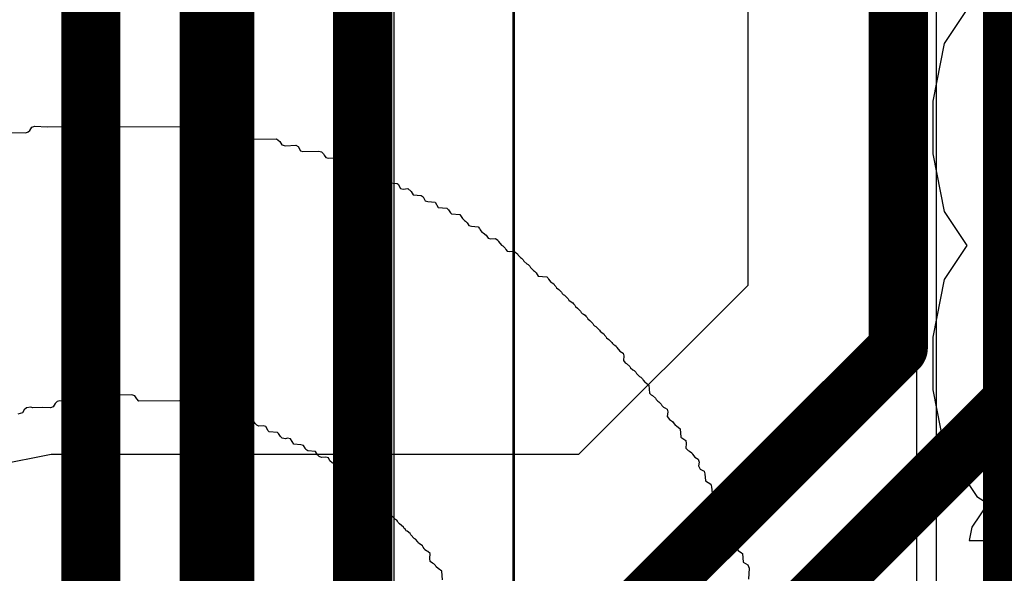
# Model space of a CAD drawing. Header units: millimetres. Extents: x -2 to 68, y -2 to 27.4.
# Tile 510 of 594: x 59.5 to 61.1, y 9.3 to 10.3. Entities that reach past the tile are written whole.
import ezdxf

# ---------------------------------------------------------------- set-up
doc = ezdxf.new("R2010")
doc.units = ezdxf.units.MM
for name, color, linetype in [('BottomLayer', 5, 'Continuous'), ('MidLayer2', 76, 'Continuous'), ('MidLayer3', 90, 'Continuous'), ('MidLayer6', 216, 'Continuous'), ('MidLayer8', 54, 'Continuous'), ('TopSolder', 216, 'Continuous')]:
    doc.layers.add(name, color=color, linetype=linetype)

msp = doc.modelspace()

# ---------------------------------------------------------------- linework, layer by layer
at = {"layer": 'BottomLayer'}
for p, q in [((60.0399, 7.6706), (60.0399, 10.8574)), ((61.0681, 10.3), (61.0295, 10.2423)), ((61.0295, 10.2423), (61.0101, 10.1446)), ((61.0101, 10.1446), (61.0101, 10.0554)), ((61.0101, 10.0554), (61.0295, 9.9577)), ((61.0295, 9.9577), (61.0681, 9.9)), ((61.0681, 9.9), (61.0295, 9.8423)), ((61.0295, 9.8423), (61.0101, 9.7446)), ((61.0101, 9.7446), (61.0101, 9.6554)), ((61.0101, 9.6554), (61.0295, 9.5577)), ((61.0295, 9.5577), (61.0849, 9.4749)), ((61.0849, 9.4749), (61.1032, 9.4626)), ((61.1032, 9.4626), (61.0766, 9.4228)), ((61.0766, 9.4228), (61.0721, 9.4)), ((61.0721, 9.4), (62.2293, 9.4))]:
    msp.add_line(p, q, dxfattribs=at)
at = {"layer": 'BottomLayer', "const_width": 0.1}
for points in [[(59.585, 7.465), (59.585, 14.2912)], [(59.785, 7.565), (59.785, 14.185)]]:
    msp.add_lwpolyline(points, dxfattribs=at)
at = {"layer": 'MidLayer2'}
for p, q in [((60.6971, 11.1882), (60.6971, 9.8323)), ((60.6971, 9.8323), (60.4107, 9.5459)), ((59.5175, 9.5459), (59.4199, 9.5265)), ((60.4107, 9.5459), (59.5175, 9.5459))]:
    msp.add_line(p, q, dxfattribs=at)
at = {"layer": 'MidLayer2', "const_width": 0.1}
for points in [[(60.952, 9.7267), (60.952, 13.5601)], [(60.5162, 9.291), (60.952, 9.7267)], [(60.5725, 9.0644), (61.192, 9.6839)]]:
    msp.add_lwpolyline(points, dxfattribs=at)
at = {"layer": 'MidLayer2', "const_width": 0.05}
msp.add_lwpolyline([(60.927, 9.7267, 1), (60.977, 9.7267, 1)], format="xyb", close=True, dxfattribs=at)
msp.add_lwpolyline([(60.927, 9.7267, 1), (60.977, 9.7267, 1)], format="xyb", close=True, dxfattribs=at)
at = {"layer": 'MidLayer3'}
for p, q in [((60.9827, 14.6771), (60.9827, 8.6806)), ((60.2999, 9.1516), (60.2999, 11.2118))]:
    msp.add_line(p, q, dxfattribs=at)
at = {"layer": 'MidLayer3', "const_width": 0.1}
for points in [[(61.1451, 4.5821), (61.1451, 14.6771)], [(60.045, 9.1516), (60.045, 13.3641)], [(59.8118, 9.2578), (59.8118, 13.2579)]]:
    msp.add_lwpolyline(points, dxfattribs=at)
at = {"layer": 'MidLayer6'}
msp.add_line((61.0162, 10.9032), (61.0162, 8.7797), dxfattribs=at)
at = {"layer": 'MidLayer8'}
for p, q in [((60.098, 13.4834), (60.098, 8.9641)), ((60.3019, 8.9641), (60.3019, 11.2105))]:
    msp.add_line(p, q, dxfattribs=at)
at = {"layer": 'TopSolder'}
for p, q in [((59.4849, 10.1006), (59.4899, 10.1023)), ((59.4899, 10.1023), (59.5108, 10.1012)), ((59.426, 10.0913), (59.475, 10.0907)), ((59.475, 10.0907), (59.4789, 10.0924)), ((59.4789, 10.0924), (59.4816, 10.0951)), ((59.4816, 10.0951), (59.4849, 10.1006)), ((59.5108, 10.1012), (59.7836, 10.1017)), ((59.7836, 10.1017), (59.7874, 10.099)), ((59.7874, 10.099), (59.7913, 10.0929)), ((59.7913, 10.0929), (59.7929, 10.0913)), ((59.7929, 10.0913), (59.8007, 10.0902)), ((59.8007, 10.0902), (59.804, 10.0913)), ((59.804, 10.0913), (59.8491, 10.0902)), ((59.8491, 10.0902), (59.8519, 10.0874)), ((59.8519, 10.0874), (59.8552, 10.0819)), ((59.8552, 10.0819), (59.8569, 10.0803)), ((59.8569, 10.0803), (59.8993, 10.0808)), ((59.8993, 10.0808), (59.9048, 10.0764)), ((59.9048, 10.0764), (59.9081, 10.0709)), ((59.9081, 10.0709), (59.9142, 10.0692)), ((59.9142, 10.0692), (59.9318, 10.0703)), ((59.9318, 10.0703), (59.9356, 10.0676)), ((59.9356, 10.0676), (59.9395, 10.0604)), ((59.9395, 10.0604), (59.9439, 10.0593)), ((59.9439, 10.0593), (59.9709, 10.0599)), ((59.9709, 10.0599), (59.9753, 10.0588)), ((59.9753, 10.0588), (59.9786, 10.0555)), ((59.9786, 10.0555), (59.9797, 10.0533)), ((59.9797, 10.0533), (59.9825, 10.0494)), ((59.9825, 10.0494), (59.9869, 10.0483)), ((59.9869, 10.0483), (60.0045, 10.0494)), ((60.0045, 10.0494), (60.0095, 10.0466)), ((60.0095, 10.0466), (60.0133, 10.0395)), ((60.0133, 10.0395), (60.0177, 10.0384)), ((60.0177, 10.0384), (60.0288, 10.0373)), ((60.0288, 10.0373), (60.0315, 10.0345)), ((60.0315, 10.0345), (60.0348, 10.029)), ((60.0348, 10.029), (60.0398, 10.0274)), ((60.0398, 10.0274), (60.058, 10.0279)), ((60.058, 10.0279), (60.0618, 10.0252)), ((60.0618, 10.0252), (60.0635, 10.0235)), ((60.0635, 10.0235), (60.0668, 10.018)), ((60.0668, 10.018), (60.0728, 10.0163)), ((60.0728, 10.0163), (60.0761, 10.0174)), ((60.0761, 10.0174), (60.0817, 10.0163)), ((60.0817, 10.0163), (60.0844, 10.0136)), ((60.0844, 10.0136), (60.0877, 10.0081)), ((60.0877, 10.0081), (60.0894, 10.0064)), ((60.0894, 10.0064), (60.1037, 10.0053)), ((60.1037, 10.0053), (60.1053, 10.0037)), ((60.1053, 10.0037), (60.1092, 9.9965)), ((60.1092, 9.9965), (60.1136, 9.9954)), ((60.1136, 9.9954), (60.1213, 9.9965)), ((60.1213, 9.9965), (60.1274, 9.9916)), ((60.1274, 9.9916), (60.1307, 9.986)), ((60.1307, 9.986), (60.1439, 9.9849)), ((60.1439, 9.9849), (60.1472, 9.9827)), ((60.1472, 9.9827), (60.1511, 9.9756)), ((60.1511, 9.9756), (60.1555, 9.9745)), ((60.1555, 9.9745), (60.1676, 9.9734)), ((60.1676, 9.9734), (60.1731, 9.9646)), ((60.1731, 9.9646), (60.1874, 9.9635)), ((60.1874, 9.9635), (60.1902, 9.9607)), ((60.1902, 9.9607), (60.1935, 9.9552)), ((60.1935, 9.9552), (60.1952, 9.9535)), ((60.1952, 9.9535), (60.2095, 9.9524)), ((60.2095, 9.9524), (60.2139, 9.9458)), ((60.2139, 9.9458), (60.2172, 9.9425)), ((60.2172, 9.9425), (60.2194, 9.9414)), ((60.2194, 9.9414), (60.2222, 9.9387)), ((60.2222, 9.9387), (60.2233, 9.9365)), ((60.2233, 9.9365), (60.2249, 9.9337)), ((60.2249, 9.9337), (60.2293, 9.9326)), ((60.2293, 9.9326), (60.2403, 9.9315)), ((60.2403, 9.9315), (60.2431, 9.9287)), ((60.2431, 9.9287), (60.2442, 9.9265)), ((60.2442, 9.9265), (60.2469, 9.9227)), ((60.2469, 9.9227), (60.2492, 9.9216)), ((60.2492, 9.9216), (60.2541, 9.9177)), ((60.2541, 9.9177), (60.2574, 9.9122)), ((60.2574, 9.9122), (60.2618, 9.9111)), ((60.2618, 9.9111), (60.2701, 9.9117)), ((60.2701, 9.9117), (60.2739, 9.9089)), ((60.2739, 9.9089), (60.2751, 9.9067)), ((60.2751, 9.9067), (60.28, 9.9006)), ((60.28, 9.9006), (60.2822, 9.8995)), ((60.2822, 9.8995), (60.2861, 9.8957)), ((60.2861, 9.8957), (60.2872, 9.8935)), ((60.2872, 9.8935), (60.2899, 9.8907)), ((60.2899, 9.8907), (60.2943, 9.8896)), ((60.2943, 9.8896), (60.3009, 9.8907)), ((60.3009, 9.8907), (60.307, 9.8858)), ((60.307, 9.8858), (60.3081, 9.8836)), ((60.3081, 9.8836), (60.312, 9.8797)), ((60.312, 9.8797), (60.3142, 9.8786)), ((60.3142, 9.8786), (60.3169, 9.8758)), ((60.3169, 9.8758), (60.318, 9.8736)), ((60.318, 9.8736), (60.323, 9.8687)), ((60.323, 9.8687), (60.3252, 9.8676)), ((60.3252, 9.8676), (60.3279, 9.8648)), ((60.3279, 9.8648), (60.329, 9.8626)), ((60.329, 9.8626), (60.334, 9.8577)), ((60.334, 9.8577), (60.3362, 9.8566)), ((60.3362, 9.8566), (60.339, 9.8538)), ((60.339, 9.8538), (60.3423, 9.8483)), ((60.3423, 9.8483), (60.3566, 9.8472)), ((60.3566, 9.8472), (60.3588, 9.845)), ((60.3588, 9.845), (60.3599, 9.8428)), ((60.3599, 9.8428), (60.3638, 9.8378)), ((60.3638, 9.8378), (60.366, 9.8367)), ((60.366, 9.8367), (60.3687, 9.8351)), ((60.3687, 9.8351), (60.3698, 9.8329)), ((60.3698, 9.8329), (60.372, 9.8307)), ((60.372, 9.8307), (60.3731, 9.8285)), ((60.3731, 9.8285), (60.377, 9.8257)), ((60.377, 9.8257), (60.3819, 9.8207)), ((60.3819, 9.8207), (60.383, 9.8185)), ((60.383, 9.8185), (60.3847, 9.8169)), ((60.3847, 9.8169), (60.3869, 9.8158)), ((60.3869, 9.8158), (60.393, 9.8097)), ((60.393, 9.8097), (60.3941, 9.8075)), ((60.3941, 9.8075), (60.3979, 9.8048)), ((60.3979, 9.8048), (60.4007, 9.8031)), ((60.4007, 9.8031), (60.4018, 9.8009)), ((60.4018, 9.8009), (60.404, 9.7987)), ((60.404, 9.7987), (60.4051, 9.7965)), ((60.4051, 9.7965), (60.4089, 9.7937)), ((60.4089, 9.7937), (60.4139, 9.7888)), ((60.4139, 9.7888), (60.415, 9.7866)), ((60.415, 9.7866), (60.4167, 9.7849)), ((60.4167, 9.7849), (60.4189, 9.7838)), ((60.4189, 9.7838), (60.4216, 9.7822)), ((60.4216, 9.7822), (60.4227, 9.78)), ((60.4227, 9.78), (60.4249, 9.7778)), ((60.4249, 9.7778), (60.426, 9.7756)), ((60.426, 9.7756), (60.4299, 9.7728)), ((60.4299, 9.7728), (60.4348, 9.7679)), ((60.4348, 9.7679), (60.4359, 9.7656)), ((60.4359, 9.7656), (60.4376, 9.764)), ((60.4376, 9.764), (60.4398, 9.7629)), ((60.4398, 9.7629), (60.4459, 9.7568)), ((60.4459, 9.7568), (60.447, 9.7546)), ((60.447, 9.7546), (60.4508, 9.7519)), ((60.4508, 9.7519), (60.4536, 9.7502)), ((60.4536, 9.7502), (60.4547, 9.748)), ((60.4547, 9.748), (60.4569, 9.7458)), ((60.4569, 9.7458), (60.458, 9.7436)), ((60.458, 9.7436), (60.4618, 9.7409)), ((60.4618, 9.7409), (60.4668, 9.7359)), ((60.4668, 9.7359), (60.4679, 9.7337)), ((60.4679, 9.7337), (60.4695, 9.732)), ((60.4695, 9.732), (60.4718, 9.7309)), ((60.4718, 9.7309), (60.4745, 9.7293)), ((60.4745, 9.7293), (60.4756, 9.7271)), ((60.4756, 9.7271), (60.4806, 9.721)), ((60.4806, 9.721), (60.4861, 9.7177)), ((60.4861, 9.7177), (60.4872, 9.7133)), ((60.4872, 9.7133), (60.4866, 9.705)), ((60.4866, 9.705), (60.4894, 9.7012)), ((60.4894, 9.7012), (60.4916, 9.7001)), ((60.4916, 9.7001), (60.4976, 9.6951)), ((60.4976, 9.6951), (60.4987, 9.6929)), ((60.4987, 9.6929), (60.5026, 9.6891)), ((60.5026, 9.6891), (60.5048, 9.688)), ((60.5048, 9.688), (60.5076, 9.6852)), ((60.5076, 9.6852), (60.5087, 9.683)), ((60.5087, 9.683), (60.5136, 9.678)), ((60.5136, 9.678), (60.5158, 9.6769)), ((60.5158, 9.6769), (60.5186, 9.6742)), ((60.5186, 9.6742), (60.5197, 9.672)), ((60.5197, 9.672), (60.5235, 9.6681)), ((60.5235, 9.6681), (60.5257, 9.667)), ((60.5257, 9.667), (60.5296, 9.6632)), ((60.5296, 9.6632), (60.5307, 9.6499)), ((59.5279, 9.6356), (59.5246, 9.6323)), ((59.5323, 9.6367), (59.5279, 9.6356)), ((59.6045, 9.6362), (59.5323, 9.6367)), ((59.6062, 9.6378), (59.6045, 9.6362)), ((59.6095, 9.6433), (59.6062, 9.6378)), ((59.6122, 9.6461), (59.6095, 9.6433)), ((59.6541, 9.6472), (59.6122, 9.6461)), ((59.6591, 9.6455), (59.6541, 9.6472)), ((59.6624, 9.64), (59.6591, 9.6455)), ((59.6662, 9.6362), (59.6624, 9.64)), ((59.7351, 9.6367), (59.6662, 9.6362)), ((59.7422, 9.6362), (59.7351, 9.6367)), ((59.7439, 9.6345), (59.7422, 9.6362)), ((60.5307, 9.6499), (60.5335, 9.6472)), ((60.5335, 9.6472), (60.5357, 9.6461)), ((60.5357, 9.6461), (60.5406, 9.6411)), ((60.5406, 9.6411), (60.5417, 9.6389)), ((60.5417, 9.6389), (60.5445, 9.6362)), ((60.5445, 9.6362), (60.5467, 9.6351)), ((59.4717, 9.6213), (59.469, 9.6163)), ((59.4756, 9.6251), (59.4717, 9.6213)), ((59.4833, 9.6262), (59.4756, 9.6251)), ((59.4866, 9.6251), (59.4833, 9.6262)), ((59.5026, 9.6257), (59.4866, 9.6251)), ((59.5163, 9.6251), (59.5026, 9.6257)), ((59.5213, 9.6268), (59.5163, 9.6251)), ((59.5246, 9.6323), (59.5213, 9.6268)), ((59.7472, 9.629), (59.7439, 9.6345)), ((59.75, 9.6262), (59.7472, 9.629)), ((59.761, 9.6251), (59.75, 9.6262)), ((59.7643, 9.6262), (59.761, 9.6251)), ((59.7709, 9.6251), (59.7643, 9.6262)), ((59.7918, 9.6262), (59.7709, 9.6251)), ((59.7973, 9.624), (59.7918, 9.6262)), ((59.8001, 9.6191), (59.7973, 9.624)), ((59.8012, 9.6169), (59.8001, 9.6191)), ((60.5467, 9.6351), (60.5505, 9.6312)), ((60.5505, 9.6312), (60.5516, 9.629)), ((60.5516, 9.629), (60.5544, 9.6262)), ((60.5544, 9.6262), (60.5566, 9.6251)), ((60.5566, 9.6251), (60.5605, 9.6224)), ((60.5605, 9.6224), (60.5616, 9.618)), ((59.469, 9.6163), (59.4612, 9.6141)), ((59.8067, 9.6147), (59.8012, 9.6169)), ((59.8238, 9.6152), (59.8067, 9.6147)), ((59.8282, 9.6141), (59.8238, 9.6152)), ((59.831, 9.6092), (59.8282, 9.6141)), ((59.8348, 9.6053), (59.831, 9.6092)), ((59.8392, 9.6042), (59.8348, 9.6053)), ((59.8535, 9.6053), (59.8392, 9.6042)), ((59.8596, 9.6037), (59.8535, 9.6053)), ((59.8629, 9.5981), (59.8596, 9.6037)), ((60.5616, 9.618), (60.5605, 9.6103)), ((60.5605, 9.6103), (60.5643, 9.6053)), ((60.5643, 9.6053), (60.5698, 9.602)), ((59.8657, 9.5954), (59.8629, 9.5981)), ((59.8695, 9.5937), (59.8657, 9.5954)), ((59.8767, 9.5943), (59.8695, 9.5937)), ((59.8811, 9.5932), (59.8767, 9.5943)), ((59.885, 9.586), (59.8811, 9.5932)), ((59.8866, 9.5844), (59.885, 9.586)), ((60.5698, 9.602), (60.5742, 9.5954)), ((60.5742, 9.5954), (60.5764, 9.5943)), ((60.5764, 9.5943), (60.5825, 9.5893)), ((60.5825, 9.5893), (60.5836, 9.575)), ((59.9009, 9.5833), (59.8866, 9.5844)), ((59.9026, 9.5816), (59.9009, 9.5833)), ((59.9059, 9.5761), (59.9026, 9.5816)), ((59.9086, 9.5734), (59.9059, 9.5761)), ((59.9142, 9.5723), (59.9086, 9.5734)), ((59.9175, 9.5734), (59.9142, 9.5723)), ((59.923, 9.5723), (59.9175, 9.5734)), ((59.9285, 9.5634), (59.923, 9.5723)), ((60.5836, 9.575), (60.5924, 9.5695)), ((60.5924, 9.5695), (60.593, 9.5645)), ((59.9406, 9.5623), (59.9285, 9.5634)), ((59.945, 9.5612), (59.9406, 9.5623)), ((59.9478, 9.5563), (59.945, 9.5612)), ((59.9489, 9.5541), (59.9478, 9.5563)), ((59.9522, 9.5519), (59.9489, 9.5541)), ((60.593, 9.5645), (60.5924, 9.5563)), ((60.5924, 9.5563), (60.5963, 9.5524)), ((60.5963, 9.5524), (60.5985, 9.5513)), ((59.9654, 9.5508), (59.9522, 9.5519)), ((59.9687, 9.5453), (59.9654, 9.5508)), ((59.9715, 9.5425), (59.9687, 9.5453)), ((59.9753, 9.5408), (59.9715, 9.5425)), ((59.9825, 9.5414), (59.9753, 9.5408)), ((59.9869, 9.5403), (59.9825, 9.5414)), ((59.9896, 9.5353), (59.9869, 9.5403)), ((60.5985, 9.5513), (60.6023, 9.5486)), ((60.6023, 9.5486), (60.6034, 9.5464)), ((60.6034, 9.5464), (60.6073, 9.5414)), ((60.6073, 9.5414), (60.6128, 9.5381)), ((60.6128, 9.5381), (60.6145, 9.5331)), ((59.9935, 9.5315), (59.9896, 9.5353)), ((59.9957, 9.5304), (59.9935, 9.5315)), ((59.9996, 9.5265), (59.9957, 9.5304)), ((60.0007, 9.5243), (59.9996, 9.5265)), ((60.0045, 9.5205), (60.0007, 9.5243)), ((60.0067, 9.5194), (60.0045, 9.5205)), ((60.0089, 9.5172), (60.0067, 9.5194)), ((60.6145, 9.5331), (60.6134, 9.5265)), ((60.6134, 9.5265), (60.6167, 9.521)), ((60.6167, 9.521), (60.6233, 9.5177)), ((60.0133, 9.5105), (60.0089, 9.5172)), ((60.0277, 9.5094), (60.0133, 9.5105)), ((60.0326, 9.5034), (60.0277, 9.5094)), ((60.0337, 9.5012), (60.0326, 9.5034)), ((60.6233, 9.5177), (60.6244, 9.5133)), ((60.6244, 9.5133), (60.6255, 9.5012)), ((60.0403, 9.4968), (60.0337, 9.5012)), ((60.0414, 9.4946), (60.0403, 9.4968)), ((60.0475, 9.4885), (60.0414, 9.4946)), ((60.0497, 9.4874), (60.0475, 9.4885)), ((60.0514, 9.4857), (60.0497, 9.4874)), ((60.0525, 9.4835), (60.0514, 9.4857)), ((60.6255, 9.5012), (60.6343, 9.4957)), ((60.6343, 9.4957), (60.6354, 9.4913)), ((60.6354, 9.4913), (60.6365, 9.4802)), ((60.0574, 9.4786), (60.0525, 9.4835)), ((60.0613, 9.4758), (60.0574, 9.4786)), ((60.0624, 9.4736), (60.0613, 9.4758)), ((60.0646, 9.4714), (60.0624, 9.4736)), ((60.0657, 9.4692), (60.0646, 9.4714)), ((60.0684, 9.4676), (60.0657, 9.4692)), ((60.6365, 9.4802), (60.6381, 9.4786)), ((60.6381, 9.4786), (60.6437, 9.4753)), ((60.6437, 9.4753), (60.6453, 9.4736)), ((60.6453, 9.4736), (60.6459, 9.4698)), ((60.6459, 9.4698), (60.6453, 9.4615)), ((60.0723, 9.4648), (60.0684, 9.4676)), ((60.0734, 9.4626), (60.0723, 9.4648)), ((60.0795, 9.4565), (60.0734, 9.4626)), ((60.0817, 9.4554), (60.0795, 9.4565)), ((60.0855, 9.4505), (60.0817, 9.4554)), ((60.6453, 9.4615), (60.6481, 9.4576)), ((60.6481, 9.4576), (60.6552, 9.4538)), ((60.6552, 9.4538), (60.6563, 9.4494)), ((60.0866, 9.4483), (60.0855, 9.4505)), ((60.0894, 9.4466), (60.0866, 9.4483)), ((60.0932, 9.4439), (60.0894, 9.4466)), ((60.0943, 9.4417), (60.0932, 9.4439)), ((60.1004, 9.4356), (60.0943, 9.4417)), ((60.1026, 9.4345), (60.1004, 9.4356)), ((60.6563, 9.4494), (60.6574, 9.4384)), ((60.6574, 9.4384), (60.6602, 9.4356)), ((60.6602, 9.4356), (60.6657, 9.4323)), ((60.1042, 9.4329), (60.1026, 9.4345)), ((60.1053, 9.4306), (60.1042, 9.4329)), ((60.1076, 9.4284), (60.1053, 9.4306)), ((60.1142, 9.4229), (60.1076, 9.4284)), ((60.1153, 9.4207), (60.1142, 9.4229)), ((60.1175, 9.4185), (60.1153, 9.4207)), ((60.6657, 9.4323), (60.6674, 9.4273)), ((60.6674, 9.4273), (60.6662, 9.4207)), ((60.6662, 9.4207), (60.6696, 9.4152)), ((60.1186, 9.4163), (60.1175, 9.4185)), ((60.1202, 9.4158), (60.1186, 9.4163)), ((60.1252, 9.4119), (60.1202, 9.4158)), ((60.1263, 9.4097), (60.1252, 9.4119)), ((60.1323, 9.4037), (60.1263, 9.4097)), ((60.1345, 9.4025), (60.1323, 9.4037)), ((60.1384, 9.3976), (60.1345, 9.4025)), ((60.6696, 9.4152), (60.6756, 9.4114)), ((60.6756, 9.4114), (60.6773, 9.4097)), ((60.6773, 9.4097), (60.6784, 9.402)), ((60.1395, 9.3954), (60.1384, 9.3976)), ((60.1423, 9.3937), (60.1395, 9.3954)), ((60.1461, 9.391), (60.1423, 9.3937)), ((60.1472, 9.3888), (60.1461, 9.391)), ((60.1494, 9.3866), (60.1472, 9.3888)), ((60.1505, 9.3844), (60.1494, 9.3866)), ((60.6773, 9.3976), (60.6767, 9.3926)), ((60.6767, 9.3926), (60.6778, 9.3871)), ((60.6784, 9.402), (60.6773, 9.3976)), ((60.6778, 9.3871), (60.6806, 9.3833)), ((60.1533, 9.3827), (60.1505, 9.3844)), ((60.1555, 9.3816), (60.1533, 9.3827)), ((60.1593, 9.3778), (60.1555, 9.3816)), ((60.1588, 9.3695), (60.1593, 9.3778)), ((60.1593, 9.3645), (60.1588, 9.3695)), ((60.6806, 9.3833), (60.6866, 9.3794)), ((60.6866, 9.3794), (60.6883, 9.3778)), ((60.6883, 9.3778), (60.6894, 9.3634)), ((60.1632, 9.3618), (60.1593, 9.3645)), ((60.1654, 9.3607), (60.1632, 9.3618)), ((60.1682, 9.3579), (60.1654, 9.3607)), ((60.1693, 9.3557), (60.1682, 9.3579)), ((60.1726, 9.3524), (60.1693, 9.3557)), ((60.1792, 9.348), (60.1726, 9.3524)), ((60.6894, 9.3634), (60.6971, 9.359)), ((60.6971, 9.359), (60.6993, 9.3535)), ((60.6993, 9.3535), (60.6982, 9.3348)), ((60.1803, 9.3337), (60.1792, 9.348))]:
    msp.add_line(p, q, dxfattribs=at)

doc.saveas('drawing.dxf')
